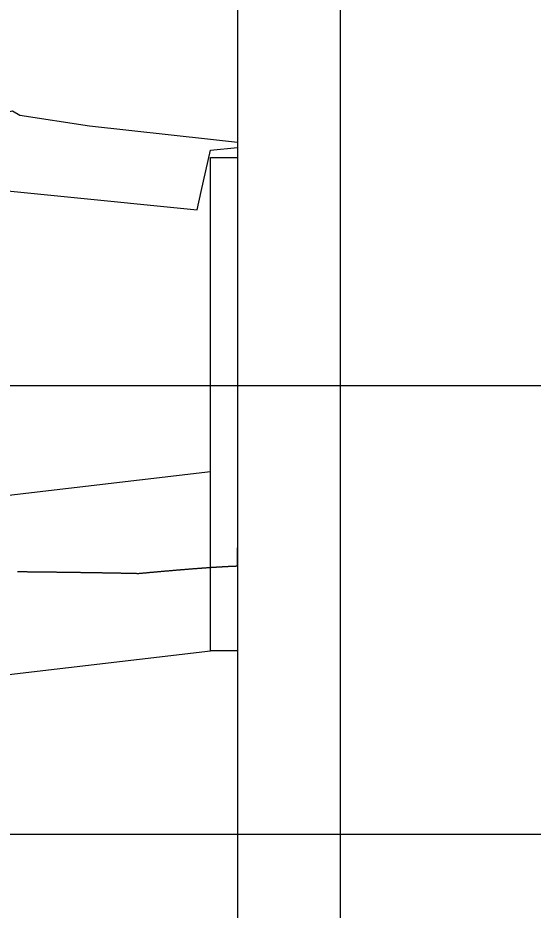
# Model space of a CAD drawing. Extents: x 2252703 to 2264864, y 13787568 to 13790989.
# Drawn here: x 2264645.67 to 2264674.42, y 13788381.55 to 13788431.28 of the extents above; entities that cross this region are included whole.
import ezdxf

# ---------------------------------------------------------------- set-up
doc = ezdxf.new("R2010")
doc.units = 0
for name, color, linetype in [('blank4', 7, 'Continuous'), ('BORD_grid_bottom_major_5int', 7, 'Continuous'), ('D_DRN_PROF_HGL', 7, 'Continuous'), ('D_PROF_1', 7, 'Continuous'), ('Drain_PipeInside', 7, 'Continuous'), ('E_Terrain', 7, 'Continuous'), ('Inlet', 7, 'Continuous'), ('z - Construction', 7, 'Continuous')]:
    doc.layers.add(name, color=color, linetype=linetype)

msp = doc.modelspace()

# ---------------------------------------------------------------- linework, layer by layer
at = {"layer": 'blank4'}
msp.add_lwpolyline([(2264613.672, 13788360.788), (2264613.672, 13788435.788), (2264657.922, 13788435.788), (2264657.922, 13788360.788)], close=True, dxfattribs=at)
at = {"layer": 'BORD_grid_bottom_major_5int'}
for p, q in [((2264663.672, 13788310.788), (2264663.672, 13788610.788)), ((2264413.672, 13788410.788), (2264763.672, 13788410.788)), ((2264413.672, 13788385.788), (2264763.672, 13788385.788))]:
    msp.add_line(p, q, dxfattribs=at)
at = {"layer": 'D_DRN_PROF_HGL'}
msp.add_lwpolyline([(2264645.653, 13788400.418), (2264645.693, 13788400.417), (2264645.732, 13788400.417), (2264645.772, 13788400.416), (2264645.811, 13788400.416), (2264645.851, 13788400.416), (2264645.89, 13788400.415), (2264645.93, 13788400.415), (2264645.969, 13788400.415), (2264646.009, 13788400.414), (2264646.048, 13788400.414), (2264646.087, 13788400.413), (2264646.127, 13788400.413), (2264646.166, 13788400.413), (2264646.206, 13788400.412), (2264646.245, 13788400.412), (2264646.284, 13788400.411), (2264646.324, 13788400.411), (2264646.363, 13788400.41), (2264646.402, 13788400.41), (2264646.442, 13788400.41), (2264646.481, 13788400.409), (2264646.52, 13788400.409), (2264646.559, 13788400.408), (2264646.599, 13788400.408), (2264646.638, 13788400.408), (2264646.677, 13788400.407), (2264646.716, 13788400.407), (2264646.755, 13788400.406), (2264646.795, 13788400.406), (2264646.834, 13788400.405), (2264646.873, 13788400.405), (2264646.912, 13788400.405), (2264646.951, 13788400.404), (2264646.99, 13788400.404), (2264647.029, 13788400.403), (2264647.068, 13788400.403), (2264647.107, 13788400.402), (2264647.146, 13788400.402), (2264647.185, 13788400.401), (2264647.224, 13788400.401), (2264647.263, 13788400.4), (2264647.302, 13788400.4), (2264647.341, 13788400.4), (2264647.38, 13788400.399), (2264647.419, 13788400.399), (2264647.458, 13788400.398), (2264647.497, 13788400.398), (2264647.536, 13788400.397), (2264647.575, 13788400.397), (2264647.614, 13788400.396), (2264647.652, 13788400.396), (2264647.691, 13788400.395), (2264647.73, 13788400.395), (2264647.769, 13788400.394), (2264647.808, 13788400.394), (2264647.846, 13788400.393), (2264647.885, 13788400.393), (2264647.924, 13788400.393), (2264647.962, 13788400.392), (2264648.001, 13788400.392), (2264648.04, 13788400.391), (2264648.078, 13788400.391), (2264648.117, 13788400.39), (2264648.156, 13788400.39), (2264648.194, 13788400.389), (2264648.233, 13788400.389), (2264648.271, 13788400.388), (2264648.31, 13788400.388), (2264648.349, 13788400.387), (2264648.387, 13788400.387), (2264648.426, 13788400.386), (2264648.464, 13788400.386), (2264648.502, 13788400.385), (2264648.541, 13788400.385), (2264648.579, 13788400.384), (2264648.618, 13788400.383), (2264648.656, 13788400.383), (2264648.694, 13788400.382), (2264648.733, 13788400.382), (2264648.771, 13788400.381), (2264648.809, 13788400.381), (2264648.848, 13788400.38), (2264648.886, 13788400.38), (2264648.924, 13788400.379), (2264648.962, 13788400.379), (2264649.001, 13788400.378), (2264649.039, 13788400.378), (2264649.077, 13788400.377), (2264649.115, 13788400.376), (2264649.153, 13788400.376), (2264649.191, 13788400.375), (2264649.229, 13788400.375), (2264649.268, 13788400.374), (2264649.306, 13788400.374), (2264649.344, 13788400.373), (2264649.382, 13788400.373), (2264649.42, 13788400.372), (2264649.458, 13788400.371), (2264649.496, 13788400.371), (2264649.533, 13788400.37), (2264649.571, 13788400.37), (2264649.609, 13788400.369), (2264649.647, 13788400.369), (2264649.685, 13788400.368), (2264649.723, 13788400.367), (2264649.761, 13788400.367), (2264649.798, 13788400.366), (2264649.836, 13788400.366), (2264649.874, 13788400.365), (2264649.912, 13788400.364), (2264649.949, 13788400.364), (2264649.987, 13788400.363), (2264650.025, 13788400.363), (2264650.062, 13788400.362), (2264650.1, 13788400.361), (2264650.137, 13788400.361), (2264650.175, 13788400.36), (2264650.213, 13788400.359), (2264650.25, 13788400.359), (2264650.288, 13788400.358), (2264650.325, 13788400.358), (2264650.362, 13788400.357), (2264650.4, 13788400.356), (2264650.437, 13788400.356), (2264650.475, 13788400.355), (2264650.512, 13788400.354), (2264650.549, 13788400.354), (2264650.587, 13788400.353), (2264650.624, 13788400.352), (2264650.661, 13788400.352), (2264650.698, 13788400.351), (2264650.736, 13788400.351), (2264650.773, 13788400.35), (2264650.81, 13788400.349), (2264650.847, 13788400.349), (2264650.884, 13788400.348), (2264650.921, 13788400.347), (2264650.958, 13788400.346), (2264650.995, 13788400.346), (2264651.032, 13788400.345), (2264651.069, 13788400.344), (2264651.106, 13788400.344), (2264651.143, 13788400.343), (2264651.18, 13788400.342), (2264651.217, 13788400.342), (2264651.254, 13788400.341), (2264651.291, 13788400.34), (2264651.327, 13788400.34), (2264651.364, 13788400.339), (2264651.401, 13788400.338), (2264651.437, 13788400.337), (2264651.474, 13788400.337), (2264651.511, 13788400.336), (2264651.547, 13788400.335), (2264651.584, 13788400.334), (2264651.621, 13788400.334), (2264651.657, 13788400.333), (2264651.694, 13788400.332), (2264651.73, 13788400.332), (2264651.767, 13788400.331), (2264651.803, 13788400.33), (2264651.839, 13788400.329), (2264651.876, 13788400.328), (2264651.912, 13788400.328), (2264651.948, 13788400.327), (2264651.985, 13788400.326), (2264652.021, 13788400.325), (2264652.057, 13788400.325), (2264652.093, 13788400.324), (2264652.129, 13788400.323), (2264652.166, 13788400.322), (2264652.202, 13788400.322), (2264652.238, 13788400.321), (2264652.274, 13788400.32), (2264652.31, 13788400.319), (2264652.346, 13788400.318), (2264652.382, 13788400.318), (2264652.418, 13788400.317), (2264652.453, 13788400.32), (2264652.489, 13788400.323), (2264652.525, 13788400.326), (2264652.561, 13788400.33), (2264652.597, 13788400.333), (2264652.632, 13788400.336), (2264652.668, 13788400.34), (2264652.704, 13788400.343), (2264652.739, 13788400.346), (2264652.775, 13788400.35), (2264652.81, 13788400.353), (2264652.846, 13788400.356), (2264652.881, 13788400.359), (2264652.917, 13788400.363), (2264652.952, 13788400.366), (2264652.987, 13788400.369), (2264653.023, 13788400.372), (2264653.058, 13788400.376), (2264653.093, 13788400.379), (2264653.128, 13788400.382), (2264653.164, 13788400.385), (2264653.199, 13788400.388), (2264653.234, 13788400.392), (2264653.269, 13788400.395), (2264653.304, 13788400.398), (2264653.339, 13788400.401), (2264653.374, 13788400.404), (2264653.409, 13788400.407), (2264653.444, 13788400.411), (2264653.479, 13788400.414), (2264653.513, 13788400.417), (2264653.548, 13788400.42), (2264653.583, 13788400.423), (2264653.618, 13788400.426), (2264653.652, 13788400.429), (2264653.687, 13788400.432), (2264653.721, 13788400.435), (2264653.756, 13788400.438), (2264653.79, 13788400.442), (2264653.825, 13788400.445), (2264653.859, 13788400.448), (2264653.894, 13788400.451), (2264653.928, 13788400.454), (2264653.962, 13788400.457), (2264653.996, 13788400.46), (2264654.031, 13788400.463), (2264654.065, 13788400.466), (2264654.099, 13788400.468), (2264654.133, 13788400.471), (2264654.167, 13788400.474), (2264654.201, 13788400.477), (2264654.235, 13788400.48), (2264654.269, 13788400.483), (2264654.303, 13788400.486), (2264654.336, 13788400.489), (2264654.37, 13788400.492), (2264654.404, 13788400.495), (2264654.438, 13788400.497), (2264654.471, 13788400.5), (2264654.505, 13788400.503), (2264654.538, 13788400.506), (2264654.572, 13788400.509), (2264654.605, 13788400.512), (2264654.639, 13788400.514), (2264654.672, 13788400.517), (2264654.705, 13788400.52), (2264654.738, 13788400.523), (2264654.772, 13788400.525), (2264654.805, 13788400.528), (2264654.838, 13788400.531), (2264654.871, 13788400.534), (2264654.904, 13788400.536), (2264654.937, 13788400.539), (2264654.97, 13788400.542), (2264655.002, 13788400.544), (2264655.035, 13788400.547), (2264655.068, 13788400.55), (2264655.101, 13788400.552), (2264655.133, 13788400.555), (2264655.166, 13788400.557), (2264655.198, 13788400.56), (2264655.231, 13788400.563), (2264655.263, 13788400.565), (2264655.296, 13788400.568), (2264655.328, 13788400.57), (2264655.36, 13788400.573), (2264655.392, 13788400.575), (2264655.424, 13788400.578), (2264655.457, 13788400.58), (2264655.489, 13788400.583), (2264655.521, 13788400.585), (2264655.552, 13788400.588), (2264655.584, 13788400.59), (2264655.616, 13788400.592), (2264655.648, 13788400.595), (2264655.68, 13788400.597), (2264655.711, 13788400.6), (2264655.743, 13788400.602), (2264655.774, 13788400.604), (2264655.806, 13788400.607), (2264655.837, 13788400.609), (2264655.868, 13788400.611), (2264655.9, 13788400.614), (2264655.931, 13788400.616), (2264655.962, 13788400.618), (2264655.993, 13788400.62), (2264656.024, 13788400.623), (2264656.055, 13788400.625), (2264656.086, 13788400.627), (2264656.117, 13788400.629), (2264656.147, 13788400.631), (2264656.178, 13788400.634), (2264656.209, 13788400.636), (2264656.239, 13788400.638), (2264656.27, 13788400.64), (2264656.3, 13788400.642), (2264656.33, 13788400.644), (2264656.361, 13788400.646), (2264656.391, 13788400.648), (2264656.421, 13788400.65), (2264656.451, 13788400.652), (2264656.481, 13788400.654), (2264656.511, 13788400.656), (2264656.541, 13788400.658), (2264656.571, 13788400.66), (2264656.6, 13788400.662), (2264656.63, 13788400.664), (2264656.659, 13788400.666), (2264656.689, 13788400.668), (2264656.718, 13788400.67), (2264656.748, 13788400.671), (2264656.777, 13788400.673), (2264656.806, 13788400.675), (2264656.835, 13788400.677), (2264656.864, 13788400.679), (2264656.893, 13788400.68), (2264656.922, 13788400.682), (2264656.951, 13788400.684), (2264656.98, 13788400.685), (2264657.008, 13788400.687), (2264657.037, 13788400.689), (2264657.065, 13788400.69), (2264657.094, 13788400.692), (2264657.122, 13788400.694), (2264657.15, 13788400.695), (2264657.178, 13788400.697), (2264657.206, 13788400.698), (2264657.234, 13788400.7), (2264657.262, 13788400.701), (2264657.29, 13788400.703), (2264657.318, 13788400.704), (2264657.345, 13788400.706), (2264657.373, 13788400.707), (2264657.4, 13788400.709), (2264657.427, 13788400.71), (2264657.455, 13788400.711), (2264657.482, 13788400.713), (2264657.509, 13788400.714), (2264657.536, 13788400.715), (2264657.563, 13788400.717), (2264657.59, 13788400.718), (2264657.616, 13788400.719), (2264657.643, 13788400.72), (2264657.669, 13788400.721), (2264657.696, 13788400.723), (2264657.722, 13788400.724), (2264657.748, 13788400.725), (2264657.774, 13788400.726), (2264657.8, 13788400.727), (2264657.826, 13788400.728), (2264657.852, 13788400.729), (2264657.878, 13788400.73), (2264657.903, 13788400.731), (2264657.922, 13788400.73), (2264657.922, 13788401.735)], dxfattribs=at)
at = {"layer": 'D_PROF_1'}
msp.add_lwpolyline([(2264613.672, 13788422.562), (2264617.672, 13788422.967), (2264617.672, 13788422.967), (2264624.672, 13788423.675), (2264655.672, 13788420.575), (2264655.901, 13788421.594), (2264656.422, 13788423.908), (2264656.422, 13788423.908), (2264657.922, 13788424.058)], dxfattribs=at)
at = {"layer": 'Drain_PipeInside'}
for p, q in [((2264617.672, 13788401.473), (2264656.422, 13788405.993)), ((2264617.672, 13788391.473), (2264656.422, 13788395.993))]:
    msp.add_line(p, q, dxfattribs=at)
at = {"layer": 'E_Terrain'}
msp.add_lwpolyline([(2264613.672, 13788430.519), (2264616.733, 13788429.991), (2264617.672, 13788429.811), (2264617.672, 13788429.811), (2264623.449, 13788428.698), (2264624.527, 13788427.828), (2264624.606, 13788427.799), (2264626.031, 13788426.981), (2264633.42, 13788421.619), (2264643.69, 13788425.651), (2264645.365, 13788426.099), (2264645.783, 13788425.86), (2264649.676, 13788425.264), (2264656.422, 13788424.521), (2264656.422, 13788424.521), (2264657.922, 13788424.356)], dxfattribs=at)
at = {"layer": 'Inlet'}
msp.add_lwpolyline([(2264656.422, 13788423.492), (2264657.922, 13788423.492), (2264657.922, 13788395.993), (2264656.422, 13788395.993)], close=True, dxfattribs=at)
at = {"layer": 'z - Construction'}
for p, q in [((2264613.672, 13788410.788), (2264657.922, 13788410.788)), ((2264613.672, 13788385.788), (2264657.922, 13788385.788))]:
    msp.add_line(p, q, dxfattribs=at)

doc.saveas('drawing.dxf')
